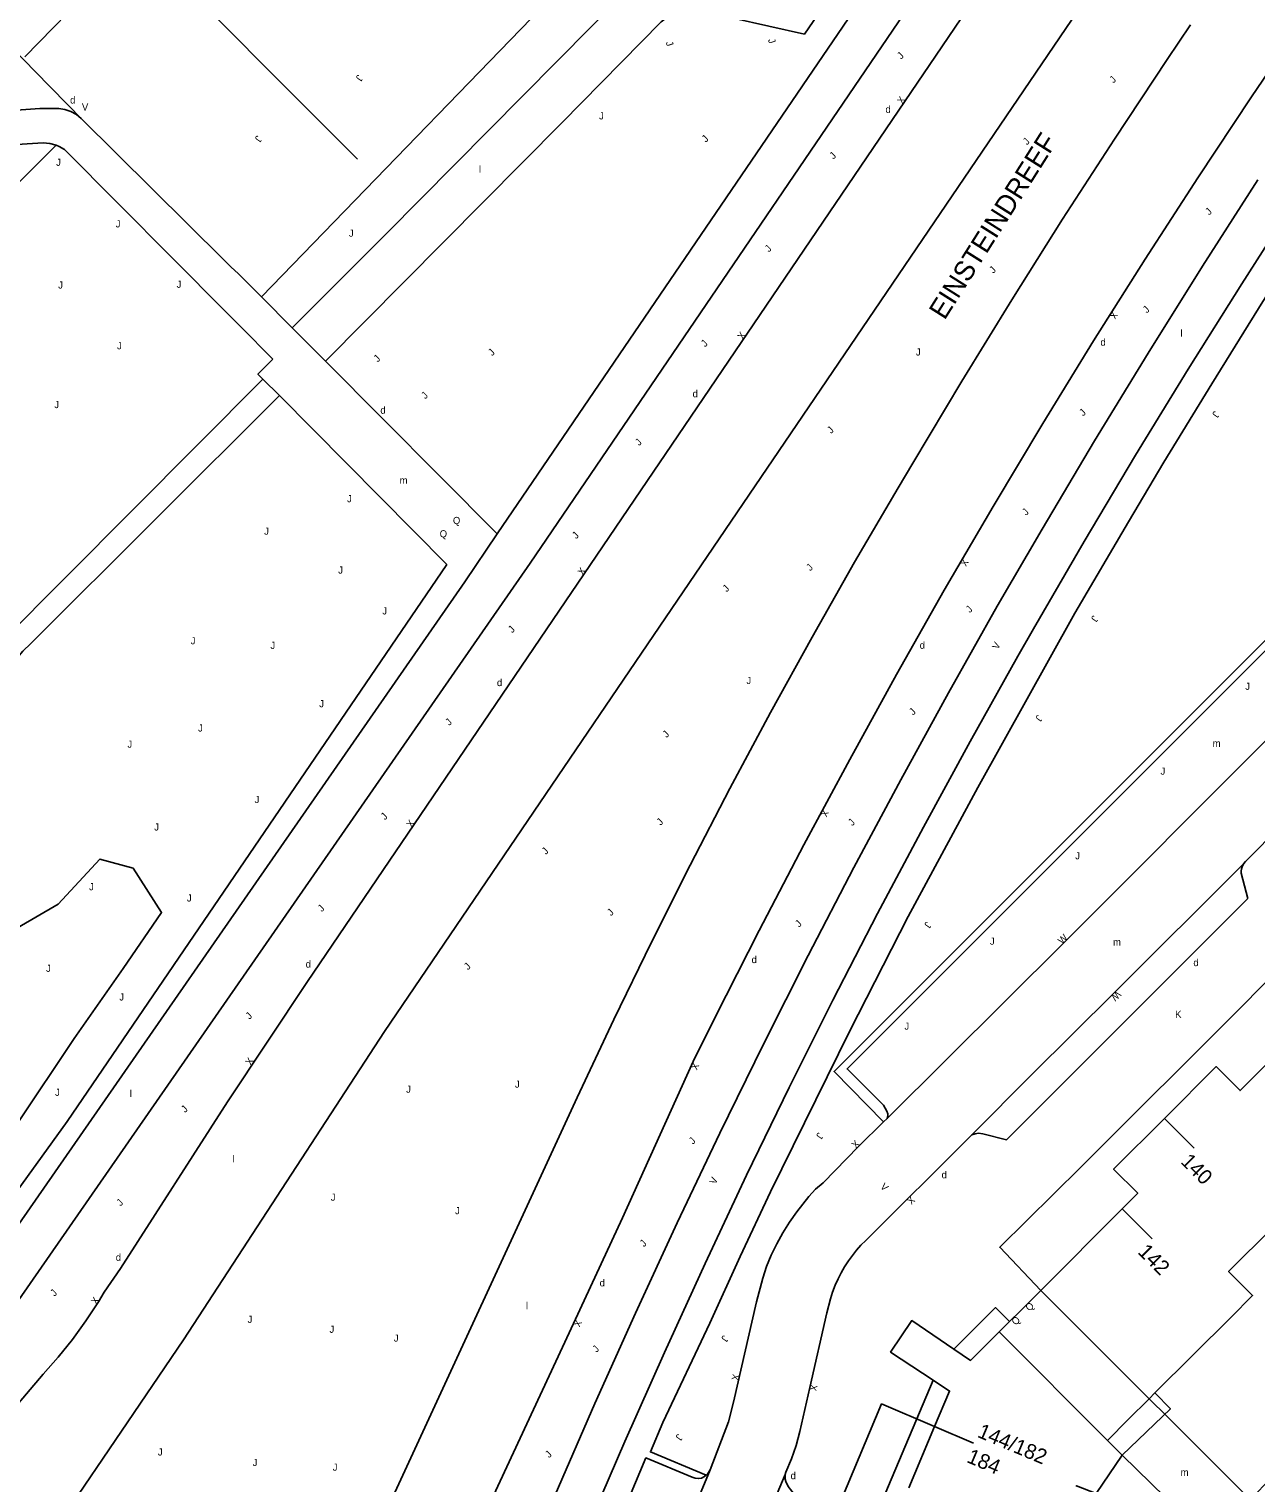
# Model space of a CAD drawing. Extents: x 134999 to 136502, y 457398 to 459002.
# Drawn here: x 136043.1 to 136129.7, y 458798.9 to 458901.5 of the extents above; entities that cross this region are included whole.
import ezdxf

# ---------------------------------------------------------------- set-up
doc = ezdxf.new("R2010")
doc.units = 0
for name, color, linetype in [('RI_DGTB_15', 7, 'Continuous'), ('RI_DGTB_19', 7, 'Continuous'), ('RI_DGTB_2', 7, 'Continuous'), ('RI_DGTB_29', 7, 'Continuous'), ('RI_DGTB_30', 7, 'Continuous'), ('RI_DGTB_31', 7, 'Continuous'), ('RI_DGTB_36', 7, 'Continuous'), ('RI_DGTB_37', 7, 'Continuous'), ('RI_DGTB_43', 7, 'Continuous'), ('RI_DGTB_49', 7, 'Continuous'), ('RI_DGTB_53', 7, 'Continuous'), ('RI_DGTB_54', 7, 'Continuous'), ('RI_DGTB_7', 7, 'Continuous')]:
    doc.layers.add(name, color=color, linetype=linetype)

msp = doc.modelspace()

# ---------------------------------------------------------------- linework, layer by layer
at = {"layer": 'RI_DGTB_15'}
for p, q in [((136123.231, 458824.671), (136125.353, 458822.55)), ((136120.269, 458818.269), (136122.391, 458816.148)), ((136107.031, 458802.898), (136109.795, 458801.73))]:
    msp.add_line(p, q, dxfattribs=at)
at = {"layer": 'RI_DGTB_19'}
for points in [[(136059.546, 458882.62), (136083.704, 458907.574), (136051.706, 458939.781), (136027.259, 458914.833)], [(136037.859, 458835.501), (136045.191, 458839.776), (136048.14, 458842.952), (136050.484, 458842.295), (136052.491, 458839.178), (136049.772, 458835.222), (136046.324, 458830.298), (136042.291, 458824.257), (136038.666, 458820.088), (136035.867, 458822.046)]]:
    msp.add_lwpolyline(points, dxfattribs=at)
at = {"layer": 'RI_DGTB_2'}
for p, q in [((136120.271, 458818.267), (136114.531, 458812.501)), ((136114.531, 458812.501), (136122.171, 458804.861)), ((136119.231, 458801.931), (136111.591, 458809.581)), ((136107.031, 458802.898), (136105.212, 458798.587))]:
    msp.add_line(p, q, dxfattribs=at)
for points in [[(136123.253, 458824.649), (136126.911, 458828.301), (136128.601, 458826.611), (136131.753, 458829.759)], [(136123.253, 458824.649), (136119.671, 458821.071), (136121.371, 458819.371), (136120.271, 458818.267)], [(136130.92, 458816.985), (136127.781, 458813.841), (136129.481, 458812.151), (136127.934, 458810.608)], [(136114.531, 458812.501), (136113.072, 458811.051)], [(136106.939, 458806.172), (136103.931, 458808.161), (136105.431, 458810.381), (136108.391, 458808.372)], [(136113.072, 458811.051), (136112.328, 458810.312)], [(136127.934, 458810.608), (136122.587, 458805.275)], [(136108.391, 458808.372), (136109.571, 458807.571), (136111.591, 458809.581)], [(136112.328, 458810.312), (136111.591, 458809.581)], [(136107.031, 458802.898), (136108.091, 458805.411), (136106.939, 458806.172)], [(136122.587, 458805.275), (136122.171, 458804.861)], [(136120.701, 458803.396), (136122.171, 458804.861)], [(136119.231, 458801.931), (136120.701, 458803.396)], [(136120.277, 458800.885), (136119.231, 458801.931)], [(136120.277, 458800.885), (136118.431, 458798.171), (136117.061, 458798.731), (136117.035, 458798.67)]]:
    msp.add_lwpolyline(points, dxfattribs=at)
at = {"layer": 'RI_DGTB_49'}
msp.add_lwpolyline([(136066.323, 458892.328), (136050.893, 458907.814), (136042.832, 458899.563)], dxfattribs=at)
at = {"layer": 'RI_DGTB_53'}
for p, q in [((136044.564, 458897.502), (136040.916, 458901.218)), ((136044.633, 458897.431), (136044.564, 458897.502)), ((136045.851, 458896.19), (136044.633, 458897.431)), ((136045.921, 458896.119), (136045.851, 458896.19)), ((136046.827, 458895.196), (136045.921, 458896.119)), ((136056.871, 458885.261), (136046.827, 458895.196)), ((136045.051, 458893.326), (136030.068, 458878.353)), ((136056.871, 458885.261), (136057.341, 458884.793)), ((136057.341, 458884.793), (136057.412, 458884.723)), ((136057.412, 458884.723), (136057.885, 458884.262)), ((136057.885, 458884.262), (136059.546, 458882.62)), ((136059.546, 458882.62), (136061.712, 458880.44)), ((136058.054, 458880.531), (136057.05, 458881.541)), ((136060.344, 458878.226), (136058.054, 458880.531)), ((136061.712, 458880.44), (136064.047, 458878.09)), ((136064.047, 458878.09), (136076.165, 458865.896)), ((136060.803, 458875.654), (136059.64, 458876.81)), ((136073.901, 458862.51), (136076.165, 458865.896)), ((136103.684, 458824.644), (136103.44, 458824.404)), ((136091.211, 458799.851), (136086.02, 458787.568))]:
    msp.add_line(p, q, dxfattribs=at)
for points in [[(136000, 458753.831), (136010.933, 458768.713), (136037.633, 458805.003), (136078.492, 458863.837), (136113.003, 458914.565), (136141.454, 458956.34), (136144.102, 458960.121), (136147.624, 458965.272), (136151.08, 458970.468), (136154.469, 458975.708), (136157.79, 458980.99), (136161.044, 458986.315), (136169.122, 459000)], [(136041.361, 458790.34), (136054.047, 458809.017), (136057.516, 458814.362), (136068.219, 458830.784), (136139.912, 458936.354), (136148.318, 458948.871), (136158.919, 458964.959), (136162.339, 458970.156), (136182.784, 459000)], [(136048.444, 458812.382), (136049.583, 458814.048), (136057.135, 458825.82), (136062.778, 458834.3), (136137.31, 458944.133), (136143.895, 458954.034), (136150.235, 458963.998), (136174.793, 459000)], [(136076.165, 458865.896), (136105.978, 458909.638), (136138.485, 458957.425), (136142.157, 458962.695), (136145.762, 458968.009), (136149.301, 458973.369), (136152.773, 458978.772), (136156.178, 458984.218), (136158.366, 458987.799)], [(136177.272, 458961.299), (136163.242, 458945.936), (136160.611, 458942.649), (136129.393, 458896.724)], [(136105.515, 458870.881), (136108.967, 458876.662), (136112.487, 458882.402), (136116.075, 458888.1), (136119.731, 458893.754), (136123.454, 458899.365), (136125.107, 458901.811)], [(136138.969, 458899.126), (136138.381, 458898.327), (136136.463, 458895.468), (136132.552, 458889.531), (136128.708, 458883.549), (136124.931, 458877.525), (136121.222, 458871.459), (136117.582, 458865.351), (136114.011, 458859.203), (136112.903, 458857.259), (136109.539, 458851.249), (136106.245, 458845.2), (136103.021, 458839.113), (136099.868, 458832.989), (136096.787, 458826.828), (136093.777, 458820.633), (136090.84, 458814.402), (136087.975, 458808.138), (136085.183, 458801.842), (136082.464, 458795.513)], [(136140.598, 458898.051), (136143.351, 458897.921), (136155.491, 458885.681), (136155.511, 458883.521), (136099.951, 458827.961), (136103.44, 458824.404)], [(136129.393, 458896.724), (136125.612, 458891.029), (136121.898, 458885.29), (136118.252, 458879.508), (136114.673, 458873.684), (136111.163, 458867.819), (136107.721, 458861.912), (136104.349, 458855.966), (136101.047, 458849.981), (136097.815, 458843.958), (136094.654, 458837.897), (136091.564, 458831.799), (136090.008, 458828.66)], [(136046.827, 458895.196), (136046.483, 458895.482), (136046.094, 458895.702), (136045.672, 458895.849), (136045.23, 458895.919), (136043.895, 458895.904), (136034.587, 458895.26), (136034.312, 458895.263), (136034.048, 458895.343), (136033.858, 458895.463)], [(136045.051, 458893.326), (136044.613, 458893.439), (136044.146, 458893.484), (136036.649, 458893.021), (136036.374, 458892.967), (136036.125, 458892.838), (136035.923, 458892.644), (136035.783, 458892.401), (136035.717, 458892.128), (136035.713, 458892.031)], [(136057.05, 458881.541), (136045.652, 458893.014), (136045.26, 458893.24), (136045.051, 458893.326)], [(136080.27, 458798.095), (136083.064, 458804.52), (136085.931, 458810.912), (136088.871, 458817.271), (136091.884, 458823.596), (136094.968, 458829.887), (136098.124, 458836.142), (136101.351, 458842.36), (136104.649, 458848.541), (136108.018, 458854.684), (136111.456, 458860.788), (136114.621, 458866.232), (136118.326, 458872.457), (136122.099, 458878.641), (136125.941, 458884.783), (136129.85, 458890.883)], [(136156.091, 458876.931), (136155.888, 458876.789), (136155.661, 458876.691), (136155.377, 458876.647), (136155.233, 458876.653), (136155.091, 458876.681), (136154.881, 458876.783), (136154.701, 458876.931), (136152.211, 458879.491), (136100.861, 458828.141), (136103.44, 458825.583), (136103.677, 458825.155), (136103.734, 458824.983), (136103.731, 458824.801), (136103.684, 458824.644)], [(136059.64, 458876.81), (136041.169, 458858.262), (136040.784, 458865.388), (136041.788, 458866.464), (136030.068, 458878.353)], [(136059.64, 458876.81), (136059.286, 458877.163), (136060.344, 458878.226)], [(136156.091, 458876.931), (136144.321, 458865.201), (136130.561, 458851.451), (136116.211, 458837.081), (136103.684, 458824.644)], [(136037.859, 458835.501), (136039.342, 458845.522), (136040.582, 458853.134), (136040.619, 458853.394), (136040.782, 458854.173), (136041.023, 458854.932), (136041.339, 458855.663), (136041.726, 458856.359), (136042.181, 458857.012), (136042.7, 458857.617), (136043.276, 458858.166), (136060.803, 458875.654)], [(136081.828, 458826.113), (136084.409, 458831.619), (136087.063, 458837.09), (136089.788, 458842.526), (136092.585, 458847.925), (136095.452, 458853.288), (136098.39, 458858.612), (136101.397, 458863.897), (136104.474, 458869.142), (136105.515, 458870.881)], [(136035.867, 458822.046), (136035.09, 458816.793), (136034.619, 458808.917), (136045.832, 458824.43), (136072.61, 458863.732)], [(136000, 458758.953), (136008.502, 458770.549), (136035.116, 458806.729), (136073.901, 458862.51)], [(136135.477, 458849.277), (136134.081, 458847.921), (136128.971, 458842.771), (136128.828, 458842.606)], [(136128.828, 458842.606), (136128.731, 458842.401), (136128.687, 458842.249), (136128.671, 458842.091), (136128.68, 458841.944), (136129.141, 458840.161), (136112.111, 458823.14), (136110.441, 458823.571), (136110.134, 458823.599), (136109.893, 458823.562), (136109.676, 458823.483)], [(136128.828, 458842.606), (136119.711, 458833.511), (136113.907, 458827.747), (136109.676, 458823.483)], [(136138.366, 458836.366), (136135.551, 458839.341), (136132.281, 458836.161), (136128.831, 458832.661), (136117.351, 458821.201), (136111.641, 458815.561), (136114.531, 458812.501)], [(136090.008, 458828.66), (136085.012, 458817.626), (136081.264, 458809.511), (136072.935, 458791.63), (136065.654, 458775.674), (136058.297, 458759.825), (136053.729, 458749.939), (136045.775, 458733.658), (136031.046, 458707.387)], [(136046.64, 458750.174), (136050.709, 458758.939), (136068.381, 458797.04), (136081.828, 458826.113)], [(136091.211, 458799.851), (136092.491, 458803.241), (136092.851, 458804.621), (136094.461, 458811.711), (136094.92, 458813.377), (136095.186, 458814.2), (136095.511, 458815.001), (136095.899, 458815.803), (136096.334, 458816.58), (136096.809, 458817.333), (136097.321, 458818.061), (136097.739, 458818.608), (136098.174, 458819.142), (136098.646, 458819.644), (136099.171, 458820.091), (136101.661, 458822.661), (136103.44, 458824.404)], [(136109.676, 458823.483), (136109.491, 458823.321), (136102.191, 458816.031), (136101.836, 458815.714), (136101.522, 458815.357), (136100.961, 458814.591), (136100.693, 458814.18), (136100.447, 458813.755), (136100.223, 458813.318), (136100.021, 458812.871), (136099.84, 458812.399), (136099.691, 458811.917), (136099.431, 458810.941), (136098.241, 458805.671), (136097.521, 458802.561), (136097.261, 458801.571), (136096.951, 458800.621), (136096.551, 458799.681), (136096.497, 458799.518)], [(136044.125, 458806.6), (136045.197, 458807.803), (136046.209, 458809.057), (136047.156, 458810.36), (136048.038, 458811.709), (136048.444, 458812.382)], [(136035.071, 458795.956), (136044.125, 458806.6)], [(136107.031, 458802.898), (136103.301, 458804.501), (136098.881, 458793.951), (136095.901, 458786.951), (136092.681, 458779.171), (136090.231, 458773.701), (136088.481, 458769.251), (136092.193, 458767.791)], [(136132.371, 458800.871), (136129.301, 458797.761), (136123.451, 458803.611), (136122.171, 458804.861)], [(136090.916, 458799.467), (136086.981, 458801.111), (136087.871, 458803.191)], [(136090.916, 458799.467), (136090.801, 458799.371), (136090.602, 458799.268), (136090.381, 458799.231), (136090.145, 458799.253), (136089.921, 458799.331), (136086.671, 458800.691), (136082.051, 458789.681), (136085.803, 458788.067), (136085.891, 458787.991), (136085.953, 458787.886), (136085.991, 458787.771), (136086.02, 458787.568)], [(136122.901, 458786.811), (136126.361, 458794.941), (136120.277, 458800.885)], [(136096.497, 458799.518), (136096.498, 458799.184), (136096.531, 458799.031), (136096.711, 458798.681), (136097.731, 458797.351), (136086.311, 458770.321), (136084.611, 458770.121), (136084.457, 458770.082), (136084.147, 458769.93), (136084.001, 458769.811), (136083.882, 458769.657)], [(136083.882, 458769.657), (136090.481, 458785.221), (136096.497, 458799.518)], [(136091.211, 458799.851), (136091.03, 458799.591), (136090.916, 458799.467)]]:
    msp.add_lwpolyline(points, dxfattribs=at)
at = {"layer": 'RI_DGTB_54'}
msp.add_line((136072.61, 458863.732), (136060.803, 458875.654), dxfattribs=at)
for points in [[(136086.004, 458921.207), (136086.337, 458907.141), (136086.33, 458906.799), (136086.254, 458906.212), (136086.1, 458905.641), (136085.871, 458905.096), (136085.57, 458904.587), (136085.203, 458904.123), (136068.365, 458887.092), (136061.712, 458880.44)], [(136064.047, 458878.09), (136080.724, 458894.907), (136087.755, 458902.021), (136088.147, 458902.335), (136088.584, 458902.584), (136089.055, 458902.759), (136089.547, 458902.859), (136090.05, 458902.878), (136090.31, 458902.857), (136097.853, 458901.165), (136099.646, 458903.781), (136096.547, 458904.573)], [(136087.871, 458803.191), (136091.178, 458810.196), (136093.325, 458814.913), (136095.452, 458819.466), (136101.06, 458830.827), (136105.176, 458838.884), (136110.085, 458848.007), (136116.945, 458860.298), (136120.711, 458866.739), (136123.213, 458870.954), (136126.592, 458876.475), (136130.212, 458882.282), (136133.794, 458887.878), (136137.408, 458893.355), (136140.598, 458898.051)]]:
    msp.add_lwpolyline(points, dxfattribs=at)
at = {"layer": 'RI_DGTB_7'}
for points in [[(136112.328, 458810.312), (136111.34, 458811.3), (136108.391, 458808.372)], [(136106.939, 458806.172), (136100.641, 458791.261), (136098.885, 458792.03)], [(136120.277, 458800.885), (136123.681, 458804.161), (136122.587, 458805.275)]]:
    msp.add_lwpolyline(points, dxfattribs=at)

# ---------------------------------------------------------------- texts
at = {"layer": 'RI_DGTB_29'}
for p in [(136046.039, 458896.259), (136103.572, 458895.6), (136118.747, 458879.17), (136089.963, 458875.536), (136105.988, 458857.788), (136076.157, 458855.153), (136094.126, 458835.606), (136062.662, 458835.292), (136049.26, 458814.596), (136083.403, 458812.797)]:
    msp.add_text('d', height=0.5, dxfattribs=at).set_placement(p)
for rotation, p in [(359.99963, (136067.93, 458874.37)), (359.99973, (136125.301, 458835.392)), (359.99973, (136107.531, 458820.422)), (359.99973, (136096.881, 458799.192))]:
    msp.add_text('d', height=0.5, rotation=rotation, dxfattribs=at).set_placement(p)
at = {"layer": 'RI_DGTB_30'}
for s, height, rotation, p in [('X', 0.5, 56.17535, (136104.764, 458896.177)), ('X', 0.5, 237.92294, (136119.584, 458881.639)), ('X', 0.5, 56.88128, (136093.504, 458879.57)), ('X', 0.5, 241.17856, (136109.027, 458864.176)), ('X', 0.5, 55.41426, (136082.208, 458862.934)), ('V', 0.5, 61.70564, (136111.502, 458857.696)), ('X', 0.499, 243.0686, (136099.16, 458846.486)), ('X', 0.5, 55.10127, (136070.128, 458845.134)), ('W', 0.5, 44.88454, (136116.033, 458836.906)), ('W', 0.499, 224.89981, (136119.891, 458833.688)), ('K', 0.5, 359.99973, (136124.011, 458831.742)), ('X', 0.499, 56.12623, (136058.779, 458828.353)), ('X', 0.499, 244.55412, (136089.997, 458828.633)), ('X', 0.5, 45.36751, (136101.487, 458822.486)), ('V', 0.5, 65.38869, (136091.587, 458819.952)), ('V', 0.5, 314.9996, (136103.168, 458819.793)), ('X', 0.5, 224.96565, (136105.359, 458819.198)), ('X', 0.5, 57.18946, (136047.887, 458811.467)), ('X', 0.499, 245.26012, (136081.715, 458810.492)), ('X', 0.5, 77.23482, (136093.186, 458806.109)), ('X', 0.5, 257.1196, (136098.298, 458805.916))]:
    msp.add_text(s, height=height, rotation=rotation, dxfattribs=at).set_placement(p)
msp.add_text('V', height=0.5, dxfattribs=at).set_placement((136046.871, 458895.768))
at = {"layer": 'RI_DGTB_31'}
for s, height, rotation, p in [('J', 0.5, 288.50177, (136088.062, 458900.571)), ('J', 0.5, 288.50177, (136095.275, 458900.759)), ('J', 0.5, 44.88718, (136104.679, 458899.352)), ('J', 0.499, 235.71808, (136066.343, 458898.338)), ('J', 0.5, 44.88718, (136119.662, 458897.67)), ('J', 0.5, 359.99963, (136083.36, 458895.14)), ('J', 0.499, 235.71808, (136059.218, 458894.043)), ('J', 0.5, 44.88718, (136090.896, 458893.49)), ('J', 0.5, 44.88718, (136113.565, 458893.301)), ('J', 0.5, 44.88718, (136099.903, 458892.298)), ('J', 0.5, 44.88718, (136126.42, 458888.354)), ('J', 0.5, 359.99963, (136065.71, 458886.86)), ('J', 0.5, 44.88718, (136095.343, 458885.744)), ('J', 0.5, 44.88718, (136111.183, 458884.244)), ('J', 0.5, 44.88718, (136122.019, 458881.438)), ('J', 0.5, 44.88718, (136090.846, 458879.044)), ('J', 0.5, 44.88718, (136067.74, 458877.978)), ('J', 0.5, 44.88718, (136075.819, 458878.418)), ('J', 0.5, 359.99973, (136105.721, 458878.482)), ('J', 0.5, 44.88718, (136071.106, 458875.379)), ('J', 0.5, 44.88718, (136117.529, 458874.174)), ('J', 0.499, 235.71808, (136126.773, 458874.6)), ('J', 0.5, 44.88718, (136099.738, 458872.936)), ('J', 0.5, 44.88718, (136086.19, 458872.079)), ('J', 0.5, 44.88718, (136113.502, 458867.157)), ('J', 0.5, 44.88718, (136081.751, 458865.506)), ('J', 0.5, 44.88718, (136098.271, 458863.244)), ('J', 0.5, 44.88718, (136092.364, 458861.761)), ('J', 0.5, 44.88718, (136109.526, 458860.291)), ('J', 0.499, 235.71808, (136118.226, 458860.18)), ('J', 0.5, 44.88718, (136077.236, 458858.87)), ('J', 0.5, 359.99973, (136093.761, 458855.302)), ('J', 0.5, 359.99973, (136128.961, 458854.892)), ('J', 0.5, 44.88718, (136105.525, 458853.065)), ('J', 0.5, 44.88718, (136072.796, 458852.335)), ('J', 0.499, 235.71808, (136114.296, 458853.16)), ('J', 0.5, 44.88718, (136088.128, 458851.477)), ('J', 0.5, 359.99973, (136122.981, 458848.902)), ('J', 0.5, 44.88718, (136068.249, 458845.674)), ('J', 0.5, 44.88718, (136087.703, 458845.292)), ('J', 0.5, 44.88718, (136101.231, 458845.255)), ('J', 0.5, 44.88718, (136079.605, 458843.229)), ('J', 0.5, 359.99973, (136116.961, 458842.932)), ('J', 0.5, 44.88718, (136063.796, 458839.19)), ('J', 0.5, 44.88718, (136084.21, 458838.902)), ('J', 0.5, 44.88718, (136097.478, 458838.104)), ('J', 0.499, 235.71808, (136106.46, 458838.579)), ('J', 0.5, 359.99973, (136110.941, 458836.902)), ('J', 0.5, 44.88718, (136074.118, 458835.09)), ('J', 0.5, 44.88718, (136058.696, 458831.603)), ('J', 0.5, 359.99973, (136104.911, 458830.912)), ('J', 0.5, 359.99963, (136069.75, 458826.46)), ('J', 0.5, 359.99963, (136077.43, 458826.82)), ('J', 0.5, 44.88718, (136054.155, 458825.018)), ('J', 0.499, 235.71808, (136098.826, 458823.694)), ('J', 0.5, 44.88718, (136089.99, 458822.787)), ('J', 0.5, 44.88718, (136049.595, 458818.426)), ('J', 0.5, 359.99963, (136064.43, 458818.84)), ('J', 0.5, 359.99963, (136073.2, 458817.89)), ('J', 0.5, 44.88718, (136086.528, 458815.547)), ('J', 0.5, 44.88718, (136044.933, 458812.056)), ('Q', 0.499, 44.97603, (136113.739, 458811.008)), ('J', 0.5, 359.99963, (136058.56, 458810.22)), ('Q', 0.499, 44.97603, (136112.76, 458810.018)), ('J', 0.5, 359.99963, (136064.34, 458809.52)), ('J', 0.5, 359.99963, (136068.88, 458808.9)), ('J', 0.499, 235.71808, (136092.133, 458809.384)), ('J', 0.5, 44.88718, (136083.181, 458808.103)), ('J', 0.499, 235.71808, (136088.913, 458802.42)), ('J', 0.5, 359.99963, (136052.23, 458800.86)), ('J', 0.5, 44.88718, (136079.841, 458800.66)), ('J', 0.5, 359.99963, (136058.92, 458800.12)), ('J', 0.5, 359.99963, (136064.57, 458799.79))]:
    msp.add_text(s, height=height, rotation=rotation, dxfattribs=at).set_placement(p)
for s, p in [('J', (136045.051, 458891.865)), ('J', (136049.255, 458887.52)), ('J', (136045.197, 458883.205)), ('J', (136053.555, 458883.258)), ('J', (136049.351, 458878.918)), ('J', (136044.924, 458874.768)), ('J', (136065.579, 458868.13)), ('Q', (136073.051, 458866.592)), ('J', (136059.73, 458865.835)), ('Q', (136072.116, 458865.652)), ('J', (136064.957, 458863.093)), ('J', (136068.069, 458860.209)), ('J', (136054.547, 458858.102)), ('J', (136060.174, 458857.777)), ('J', (136063.617, 458853.662)), ('J', (136055.068, 458851.948)), ('J', (136050.082, 458850.807)), ('J', (136059.057, 458846.899)), ('J', (136051.975, 458844.961)), ('J', (136047.376, 458840.748)), ('J', (136054.281, 458839.952)), ('J', (136044.341, 458834.992)), ('J', (136049.511, 458832.968)), ('J', (136044.976, 458826.243))]:
    msp.add_text(s, height=0.5, dxfattribs=at).set_placement(p)
at = {"layer": 'RI_DGTB_36'}
for s, rotation, p in [('140', 314.9922, (136124.343, 458821.541)), ('142', 314.9922, (136121.323, 458815.165)), ('144/182', 337.0834, (136109.994, 458802.191)), ('184', 337.0876, (136109.24, 458800.415))]:
    msp.add_text(s, height=1.054, rotation=rotation, dxfattribs=at).set_placement(p)
at = {"layer": 'RI_DGTB_37'}
msp.add_text('EINSTEINDREEF', height=1.39999, rotation=57.72799, dxfattribs=at).set_placement((136107.744, 458880.927))
at = {"layer": 'RI_DGTB_43'}
for s, p in [('l', (136074.884, 458891.376)), ('l', (136124.391, 458879.801)), ('m', (136069.29, 458869.43)), ('m', (136126.661, 458850.867)), ('m', (136119.63, 458836.849)), ('l', (136050.252, 458826.148)), ('l', (136057.479, 458821.544)), ('l', (136078.2, 458811.179)), ('m', (136124.402, 458799.427))]:
    msp.add_text(s, height=0.5, dxfattribs=at).set_placement(p)

doc.saveas('drawing.dxf')
